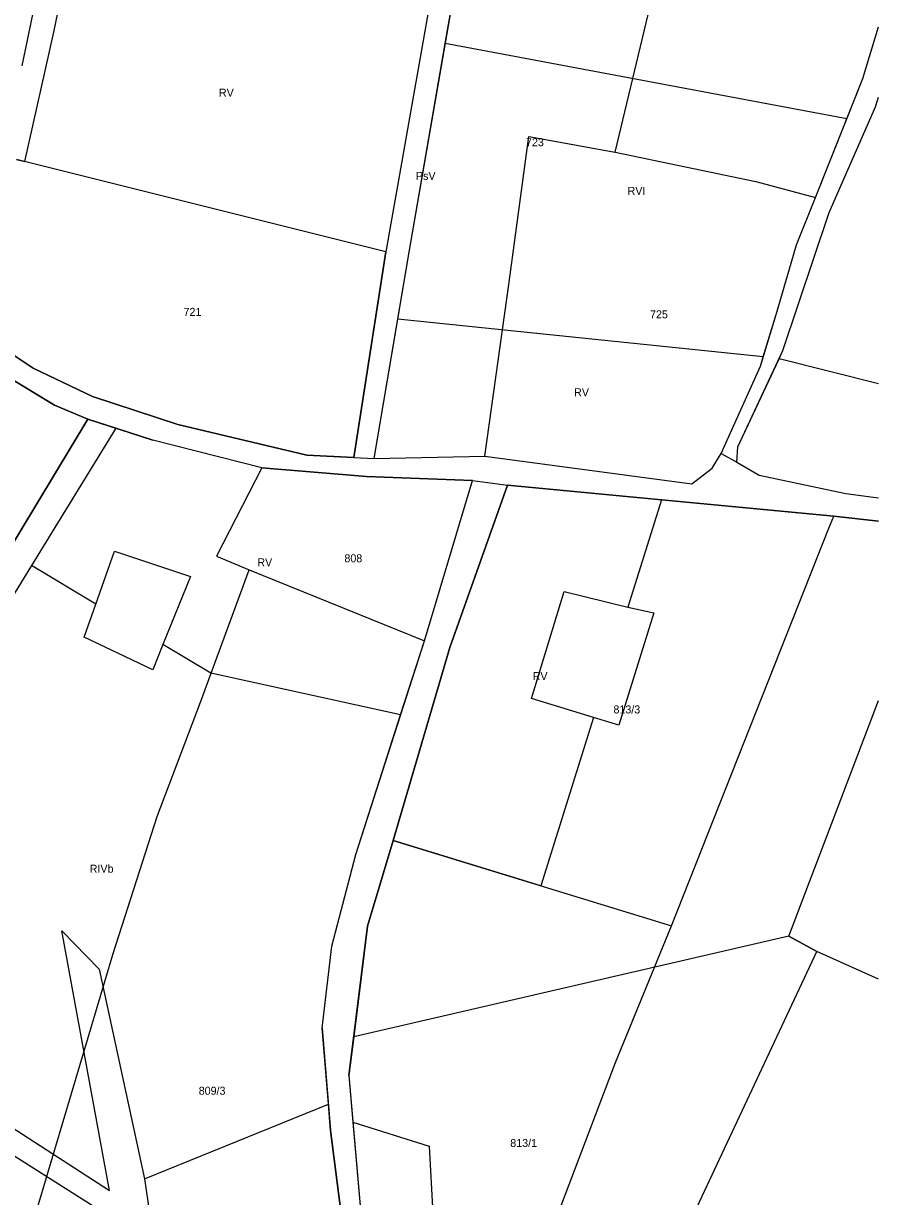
# Model space of a CAD drawing. Extents: x 7498273 to 7499989, y 5499795 to 5500810.
# Drawn here: x 7499828.5 to 7499988.9, y 5500455.2 to 5500675.1 of the extents above; entities that cross this region are included whole.
import ezdxf

# ---------------------------------------------------------------- set-up
doc = ezdxf.new("R2010")
doc.units = 0
for name, color, linetype in [('209-oznaczenie konturu klasyfikacyjnego', 7, 'Continuous'), ('211-numer działki ewidencyjnej', 7, 'Continuous'), ('217-kontur klasyfikacyjny', 7, 'Continuous'), ('218-kontur użytku gruntowego', 7, 'Continuous'), ('219-działka ewidencyjna', 7, 'Continuous')]:
    doc.layers.add(name, color=color, linetype=linetype)

msp = doc.modelspace()

# ---------------------------------------------------------------- linework, layer by layer
at = {"layer": '217-kontur klasyfikacyjny'}
for points in [[(7499907.75, 5500695.97), (7499896.49, 5500632.28)], [(7499907.64, 5500671.3), (7499911.74, 5500694.85)], [(7499834.23, 5500673.46), (7499836.54, 5500684.7)], [(7499828.82, 5500649.2), (7499834.23, 5500673.46)], [(7499985.95, 5500664.76), (7499988.876, 5500674.454)], [(7499900.9, 5500632.59), (7499907.64, 5500671.3)], [(7499982.92, 5500657.17), (7499907.64, 5500671.3)], [(7499982.92, 5500657.17), (7499985.95, 5500664.76)], [(7499988.33, 5500659.45), (7499988.876, 5500661.262)], [(7499979.63, 5500639.67), (7499988.33, 5500659.45)], [(7499977.03, 5500642.45), (7499982.92, 5500657.17)], [(7499827.21, 5500649.6), (7499828.82, 5500649.2)], [(7499973.46, 5500633.59), (7499977.03, 5500642.45)], [(7499970.95, 5500613.77), (7499979.63, 5500639.67)], [(7499969.88, 5500621.16), (7499973.46, 5500633.59)], [(7499896.49, 5500632.28), (7499890.51, 5500593.74)], [(7499898.72, 5500619.63), (7499900.9, 5500632.59)], [(7499967.25, 5500612.59), (7499969.88, 5500621.16)], [(7499894.32, 5500593.52), (7499898.72, 5500619.63)], [(7499967.25, 5500612.59), (7499898.72, 5500619.63)], [(7499834.34, 5500603.52), (7499810.94, 5500617.72)], [(7499820.89, 5500616.74), (7499830.36, 5500610.47)], [(7499970.23, 5500612.24), (7499970.95, 5500613.77)], [(7499962.51, 5500595.74), (7499970.23, 5500612.24)], [(7499966.71, 5500610.84), (7499967.25, 5500612.59)], [(7499988.876, 5500607.548), (7499970.23, 5500612.24)], [(7499830.36, 5500610.47), (7499841.51, 5500605.14)], [(7499959.37, 5500594.49), (7499966.71, 5500610.84)], [(7499841.51, 5500605.14), (7499857.51, 5500599.9)], [(7499840.58, 5500600.88), (7499834.34, 5500603.52)], [(7499840.58, 5500600.88), (7499825, 5500574.96)], [(7499845.86, 5500599.2), (7499840.58, 5500600.88)], [(7499845.86, 5500599.2), (7499830.07, 5500573.47)], [(7499852.78, 5500596.99), (7499845.86, 5500599.2)], [(7499857.51, 5500599.9), (7499881.7, 5500594.18)], [(7499873.24, 5500591.79), (7499852.78, 5500596.99)], [(7499881.7, 5500594.18), (7499890.51, 5500593.74)], [(7499890.51, 5500593.74), (7499894.32, 5500593.52)], [(7499894.32, 5500593.52), (7499915.03, 5500594)], [(7499915.03, 5500594), (7499953.85, 5500588.76)], [(7499957.7, 5500591.7), (7499959.37, 5500594.49)], [(7499959.37, 5500594.49), (7499962.29, 5500592.84)], [(7499962.29, 5500592.84), (7499962.51, 5500595.74)], [(7499892.89, 5500590.19), (7499873.24, 5500591.79)], [(7499953.85, 5500588.76), (7499957.7, 5500591.7)], [(7499962.29, 5500592.84), (7499966.49, 5500590.43)], [(7499912.71, 5500589.39), (7499892.89, 5500590.19)], [(7499903.72, 5500559.38), (7499912.71, 5500589.39)], [(7499966.49, 5500590.43), (7499982.73, 5500587.01)], [(7499919.29, 5500588.54), (7499908.5, 5500558.14)], [(7499948.19, 5500585.8), (7499919.29, 5500588.54)], [(7499948.19, 5500585.8), (7499941.88, 5500565.68)], [(7499980.49, 5500582.74), (7499948.19, 5500585.8)], [(7499982.73, 5500587.01), (7499988.876, 5500586.178)], [(7499988.876, 5500581.811), (7499980.49, 5500582.74)], [(7499842.13, 5500566.23), (7499845.63, 5500576.18)], [(7499845.63, 5500576.18), (7499859.89, 5500571.44)], [(7499830.07, 5500573.47), (7499785.55, 5500500.92)], [(7499842.13, 5500566.23), (7499830.07, 5500573.47)], [(7499859.89, 5500571.44), (7499854.7, 5500558.68)], [(7499923.83, 5500548.55), (7499929.93, 5500568.6)], [(7499929.93, 5500568.6), (7499941.88, 5500565.68)], [(7499839.95, 5500560.04), (7499842.13, 5500566.23)], [(7499941.88, 5500565.68), (7499946.76, 5500564.63)], [(7499946.76, 5500564.63), (7499940.16, 5500543.57)], [(7499852.78, 5500553.94), (7499839.95, 5500560.04)], [(7499854.7, 5500558.68), (7499852.78, 5500553.94)], [(7499863.69, 5500553.28), (7499854.7, 5500558.68)], [(7499899.25, 5500545.47), (7499903.72, 5500559.38)], [(7499908.5, 5500558.14), (7499897.84, 5500521.95)], [(7499899.25, 5500545.47), (7499863.69, 5500553.28)], [(7499935.4, 5500545.01), (7499923.83, 5500548.55)], [(7499890.84, 5500519.3), (7499899.25, 5500545.47)], [(7499935.4, 5500545.01), (7499925.52, 5500513.48)], [(7499940.16, 5500543.57), (7499935.4, 5500545.01)], [(7499897.84, 5500521.95), (7499893.07, 5500505.89)], [(7499925.52, 5500513.48), (7499897.84, 5500521.95)], [(7499886.37, 5500502.13), (7499890.84, 5500519.3)], [(7499893.07, 5500505.89), (7499890.46, 5500485.13)], [(7499844.69, 5500456.35), (7499835.76, 5500504.99)], [(7499835.76, 5500504.99), (7499842.72, 5500497.85)], [(7499972.03, 5500504.02), (7499890.46, 5500485.13)], [(7499977.31, 5500501.15), (7499972.03, 5500504.02)], [(7499884.57, 5500486.75), (7499886.37, 5500502.13)], [(7499988.876, 5500495.948), (7499977.31, 5500501.15)], [(7499842.72, 5500497.85), (7499851.23, 5500458.52)], [(7499885.71, 5500472.55), (7499884.57, 5500486.75)], [(7499890.46, 5500485.13), (7499889.56, 5500477.93)], [(7499805.62, 5500481.56), (7499844.69, 5500456.35)], [(7499889.56, 5500477.93), (7499890.32, 5500469.18)], [(7499845.38, 5500451.07), (7499807.05, 5500475.27)], [(7499851.23, 5500458.52), (7499885.71, 5500472.55)], [(7499886.1, 5500467.61), (7499885.71, 5500472.55)], [(7499890.32, 5500469.18), (7499904.64, 5500464.65)], [(7499889.91, 5500437.86), (7499886.1, 5500467.61)], [(7499904.64, 5500464.65), (7499905.33, 5500452.05)], [(7499851.23, 5500458.52), (7499853.72, 5500441.52)]]:
    msp.add_lwpolyline(points, dxfattribs=at)
at = {"layer": '218-kontur użytku gruntowego'}
for points in [[(7499907.75, 5500695.97), (7499896.49, 5500632.28)], [(7499907.64, 5500671.3), (7499911.74, 5500694.85)], [(7499834.23, 5500673.46), (7499836.54, 5500684.7)], [(7499828.82, 5500649.2), (7499834.23, 5500673.46)], [(7499985.95, 5500664.76), (7499988.876, 5500674.454)], [(7499900.9, 5500632.59), (7499907.64, 5500671.3)], [(7499982.92, 5500657.17), (7499907.64, 5500671.3)], [(7499982.92, 5500657.17), (7499985.95, 5500664.76)], [(7499988.33, 5500659.45), (7499988.876, 5500661.262)], [(7499979.63, 5500639.67), (7499988.33, 5500659.45)], [(7499977.03, 5500642.45), (7499982.92, 5500657.17)], [(7499827.21, 5500649.6), (7499828.82, 5500649.2)], [(7499973.46, 5500633.59), (7499977.03, 5500642.45)], [(7499970.95, 5500613.77), (7499979.63, 5500639.67)], [(7499969.88, 5500621.16), (7499973.46, 5500633.59)], [(7499896.49, 5500632.28), (7499890.51, 5500593.74)], [(7499898.72, 5500619.63), (7499900.9, 5500632.59)], [(7499967.25, 5500612.59), (7499969.88, 5500621.16)], [(7499894.32, 5500593.52), (7499898.72, 5500619.63)], [(7499967.25, 5500612.59), (7499898.72, 5500619.63)], [(7499834.34, 5500603.52), (7499810.94, 5500617.72)], [(7499830.36, 5500610.47), (7499820.89, 5500616.74)], [(7499970.23, 5500612.24), (7499970.95, 5500613.77)], [(7499962.51, 5500595.74), (7499970.23, 5500612.24)], [(7499966.71, 5500610.84), (7499967.25, 5500612.59)], [(7499988.876, 5500607.548), (7499970.23, 5500612.24)], [(7499841.51, 5500605.14), (7499830.36, 5500610.47)], [(7499959.37, 5500594.49), (7499966.71, 5500610.84)], [(7499857.51, 5500599.9), (7499841.51, 5500605.14)], [(7499840.58, 5500600.88), (7499834.34, 5500603.52)], [(7499825, 5500574.96), (7499840.58, 5500600.88)], [(7499845.86, 5500599.2), (7499840.58, 5500600.88)], [(7499845.86, 5500599.2), (7499830.07, 5500573.47)], [(7499852.78, 5500596.99), (7499845.86, 5500599.2)], [(7499881.7, 5500594.18), (7499857.51, 5500599.9)], [(7499873.24, 5500591.79), (7499852.78, 5500596.99)], [(7499890.51, 5500593.74), (7499881.7, 5500594.18)], [(7499890.51, 5500593.74), (7499894.32, 5500593.52)], [(7499894.32, 5500593.52), (7499915.03, 5500594)], [(7499915.03, 5500594), (7499953.85, 5500588.76)], [(7499957.7, 5500591.7), (7499959.37, 5500594.49)], [(7499959.37, 5500594.49), (7499962.29, 5500592.84)], [(7499962.29, 5500592.84), (7499962.51, 5500595.74)], [(7499892.89, 5500590.19), (7499873.24, 5500591.79)], [(7499953.85, 5500588.76), (7499957.7, 5500591.7)], [(7499962.29, 5500592.84), (7499966.49, 5500590.43)], [(7499912.71, 5500589.39), (7499892.89, 5500590.19)], [(7499903.72, 5500559.38), (7499912.71, 5500589.39)], [(7499966.49, 5500590.43), (7499982.73, 5500587.01)], [(7499919.29, 5500588.54), (7499908.5, 5500558.14)], [(7499948.19, 5500585.8), (7499919.29, 5500588.54)], [(7499948.19, 5500585.8), (7499941.88, 5500565.68)], [(7499980.49, 5500582.74), (7499948.19, 5500585.8)], [(7499982.73, 5500587.01), (7499988.876, 5500586.178)], [(7499988.876, 5500581.811), (7499980.49, 5500582.74)], [(7499842.13, 5500566.23), (7499845.63, 5500576.18)], [(7499845.63, 5500576.18), (7499859.89, 5500571.44)], [(7499830.07, 5500573.47), (7499785.55, 5500500.92)], [(7499842.13, 5500566.23), (7499830.07, 5500573.47)], [(7499859.89, 5500571.44), (7499854.7, 5500558.68)], [(7499923.83, 5500548.55), (7499929.93, 5500568.6)], [(7499929.93, 5500568.6), (7499941.88, 5500565.68)], [(7499839.95, 5500560.04), (7499842.13, 5500566.23)], [(7499941.88, 5500565.68), (7499946.76, 5500564.63)], [(7499946.76, 5500564.63), (7499940.16, 5500543.57)], [(7499852.78, 5500553.94), (7499839.95, 5500560.04)], [(7499854.7, 5500558.68), (7499852.78, 5500553.94)], [(7499863.69, 5500553.28), (7499854.7, 5500558.68)], [(7499899.25, 5500545.47), (7499903.72, 5500559.38)], [(7499908.5, 5500558.14), (7499897.84, 5500521.95)], [(7499899.25, 5500545.47), (7499863.69, 5500553.28)], [(7499935.4, 5500545.01), (7499923.83, 5500548.55)], [(7499890.84, 5500519.3), (7499899.25, 5500545.47)], [(7499935.4, 5500545.01), (7499925.52, 5500513.48)], [(7499940.16, 5500543.57), (7499935.4, 5500545.01)], [(7499897.84, 5500521.95), (7499893.07, 5500505.89)], [(7499925.52, 5500513.48), (7499897.84, 5500521.95)], [(7499886.37, 5500502.13), (7499890.84, 5500519.3)], [(7499893.07, 5500505.89), (7499890.46, 5500485.13)], [(7499844.69, 5500456.35), (7499835.76, 5500504.99)], [(7499835.76, 5500504.99), (7499842.72, 5500497.85)], [(7499972.03, 5500504.02), (7499890.46, 5500485.13)], [(7499977.31, 5500501.15), (7499972.03, 5500504.02)], [(7499884.57, 5500486.75), (7499886.37, 5500502.13)], [(7499988.876, 5500495.948), (7499977.31, 5500501.15)], [(7499842.72, 5500497.85), (7499851.23, 5500458.52)], [(7499885.71, 5500472.55), (7499884.57, 5500486.75)], [(7499890.46, 5500485.13), (7499889.56, 5500477.93)], [(7499805.62, 5500481.56), (7499844.69, 5500456.35)], [(7499889.56, 5500477.93), (7499890.32, 5500469.18)], [(7499845.38, 5500451.07), (7499807.05, 5500475.27)], [(7499851.23, 5500458.52), (7499885.71, 5500472.55)], [(7499886.1, 5500467.61), (7499885.71, 5500472.55)], [(7499890.32, 5500469.18), (7499904.64, 5500464.65)], [(7499890.32, 5500469.18), (7499892.44, 5500444.94)], [(7499889.91, 5500437.86), (7499886.1, 5500467.61)], [(7499904.64, 5500464.65), (7499905.33, 5500452.05)], [(7499851.23, 5500458.52), (7499853.72, 5500441.52)]]:
    msp.add_lwpolyline(points, dxfattribs=at)
at = {"layer": '219-działka ewidencyjna'}
for points in [[(7499900.9, 5500632.59), (7499914.73, 5500712.05)], [(7499832.62, 5500688.22), (7499828.25, 5500667.1)], [(7499939.46, 5500650.94), (7499948.6, 5500689.08)], [(7499985.95, 5500664.76), (7499988.876, 5500674.454)], [(7499977.03, 5500642.45), (7499985.95, 5500664.76)], [(7499988.33, 5500659.45), (7499988.876, 5500661.262)], [(7499979.63, 5500639.67), (7499988.33, 5500659.45)], [(7499919.63, 5500626.6), (7499923.32, 5500653.86)], [(7499923.32, 5500653.86), (7499939.46, 5500650.94)], [(7499939.46, 5500650.94), (7499965.84, 5500645.45)], [(7499896.49, 5500632.28), (7499827.21, 5500649.6)], [(7499965.84, 5500645.45), (7499977.03, 5500642.45)], [(7499973.46, 5500633.59), (7499977.03, 5500642.45)], [(7499970.95, 5500613.77), (7499979.63, 5500639.67)], [(7499969.88, 5500621.16), (7499973.46, 5500633.59)], [(7499890.51, 5500593.74), (7499896.49, 5500632.28)], [(7499894.32, 5500593.52), (7499900.9, 5500632.59)], [(7499915.03, 5500594), (7499919.63, 5500626.6)], [(7499966.71, 5500610.84), (7499969.88, 5500621.16)], [(7499810.94, 5500617.72), (7499834.34, 5500603.52)], [(7499830.36, 5500610.47), (7499820.89, 5500616.74)], [(7499962.51, 5500595.74), (7499970.95, 5500613.77)], [(7499830.36, 5500610.47), (7499841.51, 5500605.14)], [(7499959.37, 5500594.49), (7499966.71, 5500610.84)], [(7499841.51, 5500605.14), (7499857.51, 5500599.9)], [(7499834.34, 5500603.52), (7499840.58, 5500600.88)], [(7499778.52, 5500497.64), (7499840.58, 5500600.88)], [(7499840.58, 5500600.88), (7499852.78, 5500596.99)], [(7499857.51, 5500599.9), (7499881.7, 5500594.18)], [(7499873.24, 5500591.79), (7499852.78, 5500596.99)], [(7499881.7, 5500594.18), (7499890.51, 5500593.74)], [(7499890.51, 5500593.74), (7499894.32, 5500593.52)], [(7499894.32, 5500593.52), (7499915.03, 5500594)], [(7499915.03, 5500594), (7499953.85, 5500588.76)], [(7499957.7, 5500591.7), (7499959.37, 5500594.49)], [(7499959.37, 5500594.49), (7499962.29, 5500592.84)], [(7499962.29, 5500592.84), (7499962.51, 5500595.74)], [(7499873.24, 5500591.79), (7499864.72, 5500575.23)], [(7499873.24, 5500591.79), (7499892.89, 5500590.19)], [(7499953.85, 5500588.76), (7499957.7, 5500591.7)], [(7499962.29, 5500592.84), (7499966.49, 5500590.43)], [(7499892.89, 5500590.19), (7499912.71, 5500589.39)], [(7499903.72, 5500559.38), (7499912.71, 5500589.39)], [(7499912.71, 5500589.39), (7499919.29, 5500588.54)], [(7499966.49, 5500590.43), (7499982.73, 5500587.01)], [(7499908.5, 5500558.14), (7499919.29, 5500588.54)], [(7499919.29, 5500588.54), (7499980.49, 5500582.74)], [(7499982.73, 5500587.01), (7499988.876, 5500586.178)], [(7499979.57, 5500580.49), (7499980.49, 5500582.74)], [(7499980.49, 5500582.74), (7499988.876, 5500581.811)], [(7499950.08, 5500505.97), (7499979.57, 5500580.49)], [(7499864.72, 5500575.23), (7499870.86, 5500572.69)], [(7499861.71, 5500547.9), (7499870.86, 5500572.69)], [(7499870.86, 5500572.69), (7499903.72, 5500559.38)], [(7499890.84, 5500519.3), (7499903.72, 5500559.38)], [(7499897.84, 5500521.95), (7499908.5, 5500558.14)], [(7499853.58, 5500526.45), (7499861.71, 5500547.9)], [(7499972.03, 5500504.02), (7499988.876, 5500548.205)], [(7499845.34, 5500500.79), (7499853.58, 5500526.45)], [(7499893.07, 5500505.89), (7499897.84, 5500521.95)], [(7499897.84, 5500521.95), (7499950.08, 5500505.97)], [(7499886.37, 5500502.13), (7499890.84, 5500519.3)], [(7499889.56, 5500477.93), (7499893.07, 5500505.89)], [(7499939.56, 5500480.36), (7499950.08, 5500505.97)], [(7499972.03, 5500504.02), (7499977.31, 5500501.15)], [(7499884.57, 5500486.75), (7499886.37, 5500502.13)], [(7499828.16, 5500443.04), (7499845.34, 5500500.79)], [(7499942.21, 5500426.39), (7499977.31, 5500501.15)], [(7499884.57, 5500486.75), (7499886.1, 5500467.61)], [(7499928.28, 5500450.71), (7499939.56, 5500480.36)], [(7499889.56, 5500477.93), (7499892.94, 5500439.15)], [(7499886.1, 5500467.61), (7499889.91, 5500437.86)]]:
    msp.add_lwpolyline(points, dxfattribs=at)

# ---------------------------------------------------------------- texts
at = {"layer": '209-oznaczenie konturu klasyfikacyjnego'}
for s, p in [('RV', (7499865.19, 5500661.35)), ('PsV', (7499902.13, 5500645.75)), ('RVI', (7499941.82, 5500642.95)), ('RV', (7499931.79, 5500605.2)), ('RV', (7499872.39, 5500573.34)), ('RV', (7499924.02, 5500552.01)), ('RIVb', (7499840.96, 5500515.91))]:
    msp.add_text(s, height=1.5, dxfattribs=at).set_placement(p)
at = {"layer": '211-numer działki ewidencyjnej'}
for s, p in [('723', (7499922.77, 5500652.07)), ('721', (7499858.56, 5500620.27)), ('725', (7499946.03, 5500619.81)), ('808', (7499888.72, 5500574.09)), ('813/3', (7499939.17, 5500545.76)), ('809/3', (7499861.4, 5500474.3)), ('813/1', (7499919.82, 5500464.5))]:
    msp.add_text(s, height=1.5, dxfattribs=at).set_placement(p)

doc.saveas('drawing.dxf')
